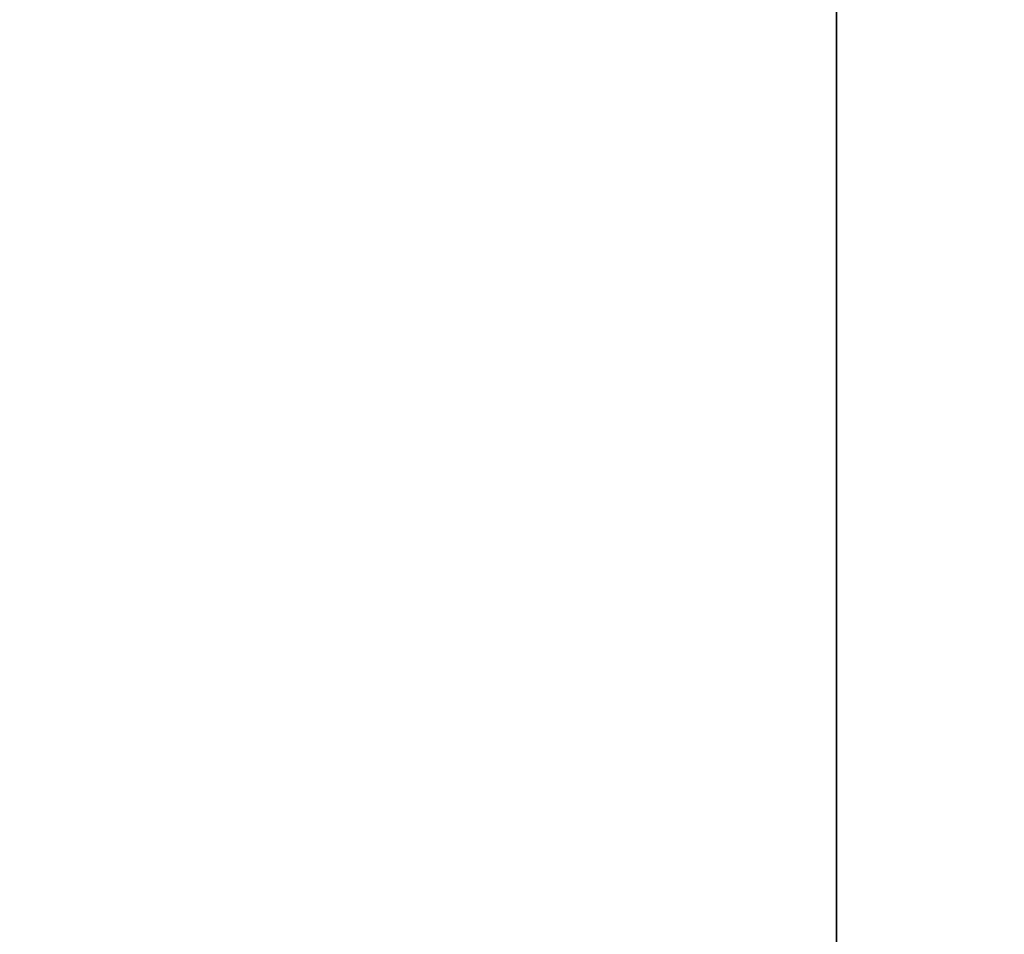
# Model space of a CAD drawing. Header units: millimetres. Extents: x -661 to 720, y -255 to 255.
# Tile 641 of 656: x -467.95 to -465.03, y -24.35 to -21.64. Entities that reach past the tile are written whole.
import ezdxf

# ---------------------------------------------------------------- set-up
doc = ezdxf.new("R2010")
doc.units = ezdxf.units.MM
doc.layers.add('Floreana 120', color=18, linetype='Continuous', true_color=0x000000)

msp = doc.modelspace()

# ---------------------------------------------------------------- linework, layer by layer
at = {"layer": 'Floreana 120', "color": 253, "true_color": 0x97aaae}
msp.add_line((-465.5296, -36.5, -0.05), (-465.5296, 36.5, -0.05), dxfattribs=at)
at = {"layer": 'Floreana 120', "color": 250, "true_color": 0x282421}
for points, knots in [([(-652.0296, -251, 10), (-475.5296, -251, 10), (-299.0296, -251, 10), (-294.0296, -251, 10), (-294.0296, -246, 10), (-294.0296, 0, 10), (-294.0296, 246, 10), (-294.0296, 251, 10), (-299.0296, 251, 10), (-475.5296, 251, 10), (-652.0296, 251, 10), (-657.0296, 251, 10), (-657.0296, 246, 10), (-657.0296, 0, 10), (-657.0296, -246, 10), (-657.0296, -251, 10), (-652.0296, -251, 10)], [0, 0, 0, 353, 353, 363, 363, 855, 855, 865, 865, 1218, 1218, 1228, 1228, 1720, 1720, 1730, 1730, 1730]), ([(-294.0296, 246), (-294.0296, 0), (-294.0296, -246), (-294.0296, -251), (-299.0296, -251), (-475.5296, -251), (-652.0296, -251), (-657.0296, -251), (-657.0296, -246), (-657.0296, 0), (-657.0296, 246), (-657.0296, 251), (-652.0296, 251), (-475.5296, 251), (-299.0296, 251), (-294.0296, 251), (-294.0296, 246)], [0, 0, 0, 492, 492, 502, 502, 855, 855, 865, 865, 1357, 1357, 1367, 1367, 1720, 1720, 1730, 1730, 1730])]:
    msp.add_rational_spline(points, [1, 1, 1, 0.707106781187, 1, 1, 1, 0.707106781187, 1, 1, 1, 0.707106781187, 1, 1, 1, 0.707106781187, 1], degree=2, knots=knots, dxfattribs=at)
at = {"layer": 'Floreana 120', "color": 253, "true_color": 0x97aaae}
for points in [[(-482.5296, -39.5), (-475.5296, -39.5), (-468.5296, -39.5), (-465.5296, -39.5), (-465.5296, -36.5), (-465.5296, 0), (-465.5296, 36.5), (-465.5296, 39.5), (-468.5296, 39.5), (-475.5296, 39.5), (-482.5296, 39.5), (-485.5296, 39.5), (-485.5296, 36.5), (-485.5296, 0), (-485.5296, -36.5), (-485.5296, -39.5), (-482.5296, -39.5)], [(-468.5296, -39.5, -0.1), (-475.5296, -39.5, -0.1), (-482.5296, -39.5, -0.1), (-485.5296, -39.5, -0.1), (-485.5296, -36.5, -0.1), (-485.5296, 0, -0.1), (-485.5296, 36.5, -0.1), (-485.5296, 39.5, -0.1), (-482.5296, 39.5, -0.1), (-475.5296, 39.5, -0.1), (-468.5296, 39.5, -0.1), (-465.5296, 39.5, -0.1), (-465.5296, 36.5, -0.1), (-465.5296, 0, -0.1), (-465.5296, -36.5, -0.1), (-465.5296, -39.5, -0.1), (-468.5296, -39.5, -0.1)]]:
    msp.add_rational_spline(points, [1, 1, 1, 0.707106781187, 1, 1, 1, 0.707106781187, 1, 1, 1, 0.707106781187, 1, 1, 1, 0.707106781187, 1], degree=2, knots=[0, 0, 0, 14, 14, 20, 20, 93, 93, 99, 99, 113, 113, 119, 119, 192, 192, 198, 198, 198], dxfattribs=at)
for points in [[(-465.5296, -36.5, -0.1), (-465.5296, 0, -0.1), (-465.5296, 36.5, -0.1)], [(-465.5296, 36.5), (-465.5296, 0), (-465.5296, -36.5)]]:
    msp.add_open_spline(points, degree=2, dxfattribs=at)

doc.saveas('drawing.dxf')
